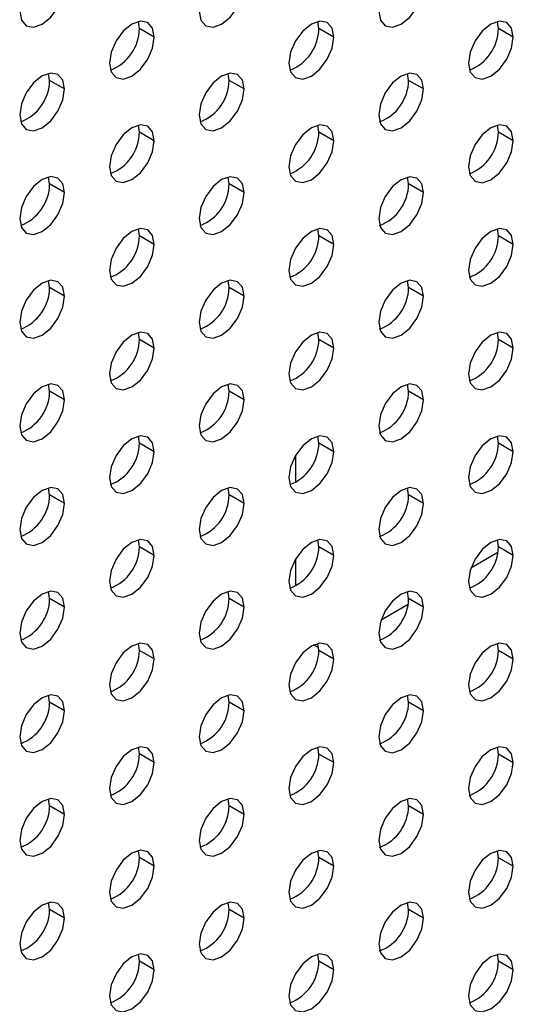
# Model space of a CAD drawing. Header units: millimetres. Extents: x 0 to 1118, y 0 to 864.
# Tile 390 of 438: x 1034.91 to 1037.25, y 675.92 to 680.58. Entities that reach past the tile are written whole.
import ezdxf

# ---------------------------------------------------------------- set-up
doc = ezdxf.new("R2010")
doc.units = ezdxf.units.MM

msp = doc.modelspace()

# ---------------------------------------------------------------- linework, layer by layer
at = {"color": 7, "linetype": 'Continuous', "lineweight": 25}
for p, q in [((1035.479, 680.5341), (1035.4744, 680.567)), ((1035.5497, 680.4932), (1035.479, 680.5341)), ((1036.3275, 680.534), (1036.323, 680.5669)), ((1036.3982, 680.4932), (1036.3275, 680.534)), ((1037.1761, 680.5339), (1037.1715, 680.5668)), ((1037.2468, 680.4931), (1037.1761, 680.5339)), ((1035.0547, 680.2891), (1035.0502, 680.3221)), ((1035.9033, 680.2891), (1035.8987, 680.322)), ((1036.7518, 680.289), (1036.7472, 680.3219)), ((1035.1255, 680.2483), (1035.0547, 680.2891)), ((1035.974, 680.2482), (1035.9033, 680.2891)), ((1036.8225, 680.2482), (1036.7518, 680.289)), ((1035.479, 680.0441), (1035.4744, 680.0771)), ((1036.3275, 680.0441), (1036.323, 680.077)), ((1037.1761, 680.044), (1037.1715, 680.0769)), ((1035.5497, 680.0033), (1035.479, 680.0441)), ((1036.3982, 680.0032), (1036.3275, 680.0441)), ((1037.2468, 680.0032), (1037.1761, 680.044)), ((1035.0547, 679.7992), (1035.0502, 679.8321)), ((1035.9033, 679.7991), (1035.8987, 679.8321)), ((1036.7518, 679.7991), (1036.7472, 679.832)), ((1035.1255, 679.7584), (1035.0547, 679.7992)), ((1035.974, 679.7583), (1035.9033, 679.7991)), ((1036.8225, 679.7582), (1036.7518, 679.7991)), ((1035.479, 679.5542), (1035.4744, 679.5871)), ((1035.5497, 679.5134), (1035.479, 679.5542)), ((1036.3275, 679.5541), (1036.323, 679.5871)), ((1036.3982, 679.5133), (1036.3275, 679.5541)), ((1037.1761, 679.5541), (1037.1715, 679.587)), ((1037.2468, 679.5132), (1037.1761, 679.5541)), ((1035.0547, 679.3093), (1035.0502, 679.3422)), ((1035.9033, 679.3092), (1035.8987, 679.3421)), ((1036.7518, 679.3091), (1036.7472, 679.3421)), ((1035.1255, 679.2685), (1035.0547, 679.3093)), ((1035.974, 679.2684), (1035.9033, 679.3092)), ((1036.8225, 679.2683), (1036.7518, 679.3091)), ((1035.479, 679.0643), (1035.4744, 679.0972)), ((1036.3275, 679.0642), (1036.323, 679.0971)), ((1037.1761, 679.0641), (1037.1715, 679.0971)), ((1035.5497, 679.0235), (1035.479, 679.0643)), ((1036.3982, 679.0234), (1036.3275, 679.0642)), ((1037.2468, 679.0233), (1037.1761, 679.0641)), ((1035.0547, 678.8194), (1035.0502, 678.8523)), ((1035.9033, 678.8193), (1035.8987, 678.8522)), ((1036.7518, 678.8192), (1036.7472, 678.8521)), ((1035.1255, 678.7785), (1035.0547, 678.8194)), ((1035.974, 678.7785), (1035.9033, 678.8193)), ((1036.8225, 678.7784), (1036.7518, 678.8192)), ((1035.479, 678.5744), (1035.4744, 678.6073)), ((1035.5497, 678.5335), (1035.479, 678.5744)), ((1036.3275, 678.5743), (1036.323, 678.6072)), ((1036.3982, 678.5335), (1036.3275, 678.5743)), ((1037.1761, 678.5742), (1037.1715, 678.6071)), ((1037.2468, 678.5334), (1037.1761, 678.5742)), ((1036.2181, 678.3887), (1036.2181, 678.5171)), ((1035.0547, 678.3294), (1035.0502, 678.3624)), ((1035.9033, 678.3294), (1035.8987, 678.3623)), ((1036.7518, 678.3293), (1036.7472, 678.3622)), ((1035.1255, 678.2886), (1035.0547, 678.3294)), ((1035.974, 678.2885), (1035.9033, 678.3294)), ((1036.8225, 678.2885), (1036.7518, 678.3293)), ((1035.479, 678.0844), (1035.4744, 678.1174)), ((1036.3275, 678.0844), (1036.323, 678.1173)), ((1037.1761, 678.0843), (1037.1715, 678.1172)), ((1035.5497, 678.0436), (1035.479, 678.0844)), ((1036.3982, 678.0435), (1036.3275, 678.0844)), ((1037.2468, 678.0435), (1037.1761, 678.0843)), ((1036.2181, 677.8988), (1036.2181, 678.0272)), ((1037.0466, 677.9844), (1037.1738, 678.0579)), ((1035.0547, 677.8395), (1035.0502, 677.8724)), ((1035.1255, 677.7987), (1035.0547, 677.8395)), ((1035.9033, 677.8394), (1035.8987, 677.8724)), ((1035.974, 677.7986), (1035.9033, 677.8394)), ((1036.7518, 677.8394), (1036.7472, 677.8723)), ((1036.8225, 677.7985), (1036.7518, 677.8394)), ((1036.6223, 677.7395), (1036.7495, 677.8129)), ((1035.479, 677.5945), (1035.4744, 677.6274)), ((1035.5497, 677.5537), (1035.479, 677.5945)), ((1036.327, 677.6065), (1036.3029, 677.6204)), ((1036.3275, 677.5944), (1036.323, 677.6274)), ((1036.3982, 677.5536), (1036.3275, 677.5944)), ((1037.1761, 677.5944), (1037.1715, 677.6273)), ((1037.2468, 677.5535), (1037.1761, 677.5944)), ((1035.0547, 677.3496), (1035.0502, 677.3825)), ((1035.9033, 677.3495), (1035.8987, 677.3824)), ((1036.7518, 677.3494), (1036.7472, 677.3824)), ((1035.1255, 677.3088), (1035.0547, 677.3496)), ((1035.974, 677.3087), (1035.9033, 677.3495)), ((1036.8225, 677.3086), (1036.7518, 677.3494)), ((1035.479, 677.1046), (1035.4744, 677.1375)), ((1036.3275, 677.1045), (1036.323, 677.1374)), ((1037.1761, 677.1044), (1037.1715, 677.1374)), ((1035.5497, 677.0638), (1035.479, 677.1046)), ((1036.3982, 677.0637), (1036.3275, 677.1045)), ((1037.2468, 677.0636), (1037.1761, 677.1044)), ((1035.0547, 676.8597), (1035.0502, 676.8926)), ((1035.1255, 676.8188), (1035.0547, 676.8597)), ((1035.9033, 676.8596), (1035.8987, 676.8925)), ((1035.974, 676.8188), (1035.9033, 676.8596)), ((1036.7518, 676.8595), (1036.7472, 676.8924)), ((1036.8225, 676.8187), (1036.7518, 676.8595)), ((1035.479, 676.6147), (1035.4744, 676.6476)), ((1036.3275, 676.6146), (1036.323, 676.6475)), ((1037.1761, 676.6145), (1037.1715, 676.6474)), ((1035.5497, 676.5738), (1035.479, 676.6147)), ((1036.3982, 676.5738), (1036.3275, 676.6146)), ((1037.2468, 676.5737), (1037.1761, 676.6145)), ((1035.0547, 676.3697), (1035.0502, 676.4027)), ((1035.9033, 676.3697), (1035.8987, 676.4026)), ((1036.7518, 676.3696), (1036.7472, 676.4025)), ((1035.1255, 676.3289), (1035.0547, 676.3697)), ((1035.974, 676.3288), (1035.9033, 676.3697)), ((1036.8225, 676.3288), (1036.7518, 676.3696)), ((1035.479, 676.1247), (1035.4744, 676.1577)), ((1036.3275, 676.1247), (1036.323, 676.1576)), ((1037.1761, 676.1246), (1037.1715, 676.1575)), ((1035.5497, 676.0839), (1035.479, 676.1247)), ((1036.3982, 676.0838), (1036.3275, 676.1247)), ((1037.2468, 676.0838), (1037.1761, 676.1246))]:
    msp.add_line(p, q, dxfattribs=at)
at = {"color": 7, "linetype": 'Continuous', "lineweight": 25, "flags": 128}
for points in [[(1034.9133, 680.6158), (1034.9214, 680.5736), (1034.9444, 680.5471), (1034.9788, 680.5404), (1035.0194, 680.5545), (1035.06, 680.5873), (1035.0944, 680.6337), (1035.1174, 680.6867), (1035.1255, 680.7382)], [(1035.7619, 680.6157), (1035.7699, 680.5735), (1035.7929, 680.547), (1035.8273, 680.5403), (1035.8679, 680.5545), (1035.9085, 680.5872), (1035.9429, 680.6336), (1035.9659, 680.6866), (1035.974, 680.7382)], [(1036.6104, 680.6156), (1036.6185, 680.5734), (1036.6414, 680.5469), (1036.6759, 680.5403), (1036.7164, 680.5544), (1036.757, 680.5871), (1036.7914, 680.6335), (1036.8144, 680.6866), (1036.8225, 680.7381)], [(1035.5497, 680.4932), (1035.5416, 680.5355), (1035.5187, 680.5619), (1035.4842, 680.5686), (1035.4437, 680.5545), (1035.4031, 680.5217), (1035.3687, 680.4753), (1035.3457, 680.4223), (1035.3376, 680.3708)], [(1036.3982, 680.4932), (1036.3902, 680.5354), (1036.3672, 680.5618), (1036.3328, 680.5685), (1036.2922, 680.5544), (1036.2516, 680.5217), (1036.2172, 680.4752), (1036.1942, 680.4222), (1036.1861, 680.3707)], [(1037.2468, 680.4931), (1037.2387, 680.5353), (1037.2157, 680.5618), (1037.1813, 680.5684), (1037.1407, 680.5543), (1037.1001, 680.5216), (1037.0657, 680.4752), (1037.0427, 680.4222), (1037.0346, 680.3706)], [(1035.3376, 680.3708), (1035.3457, 680.3286), (1035.3687, 680.3021), (1035.4031, 680.2954), (1035.4437, 680.3095), (1035.4842, 680.3423), (1035.5187, 680.3887), (1035.5416, 680.4417), (1035.5497, 680.4932)], [(1036.1861, 680.3707), (1036.1942, 680.3285), (1036.2172, 680.302), (1036.2516, 680.2953), (1036.2922, 680.3094), (1036.3328, 680.3422), (1036.3672, 680.3886), (1036.3902, 680.4416), (1036.3982, 680.4932)], [(1037.0346, 680.3706), (1037.0427, 680.3284), (1037.0657, 680.3019), (1037.1001, 680.2953), (1037.1407, 680.3094), (1037.1813, 680.3421), (1037.2157, 680.3885), (1037.2387, 680.4415), (1037.2468, 680.4931)], [(1035.1255, 680.2483), (1035.1174, 680.2905), (1035.0944, 680.317), (1035.06, 680.3237), (1035.0194, 680.3096), (1034.9788, 680.2768), (1034.9444, 680.2304), (1034.9214, 680.1774), (1034.9133, 680.1259)], [(1035.974, 680.2482), (1035.9659, 680.2904), (1035.9429, 680.3169), (1035.9085, 680.3236), (1035.8679, 680.3095), (1035.8273, 680.2767), (1035.7929, 680.2303), (1035.7699, 680.1773), (1035.7619, 680.1258)], [(1036.8225, 680.2482), (1036.8144, 680.2904), (1036.7914, 680.3168), (1036.757, 680.3235), (1036.7164, 680.3094), (1036.6759, 680.2767), (1036.6414, 680.2302), (1036.6185, 680.1772), (1036.6104, 680.1257)], [(1034.9133, 680.1259), (1034.9214, 680.0836), (1034.9444, 680.0572), (1034.9788, 680.0505), (1035.0194, 680.0646), (1035.06, 680.0974), (1035.0944, 680.1438), (1035.1174, 680.1968), (1035.1255, 680.2483)], [(1035.7619, 680.1258), (1035.7699, 680.0836), (1035.7929, 680.0571), (1035.8273, 680.0504), (1035.8679, 680.0645), (1035.9085, 680.0973), (1035.9429, 680.1437), (1035.9659, 680.1967), (1035.974, 680.2482)], [(1036.6104, 680.1257), (1036.6185, 680.0835), (1036.6414, 680.057), (1036.6759, 680.0503), (1036.7164, 680.0644), (1036.757, 680.0972), (1036.7914, 680.1436), (1036.8144, 680.1966), (1036.8225, 680.2482)], [(1035.5497, 680.0033), (1035.5416, 680.0455), (1035.5187, 680.072), (1035.4842, 680.0787), (1035.4437, 680.0646), (1035.4031, 680.0318), (1035.3687, 679.9854), (1035.3457, 679.9324), (1035.3376, 679.8809)], [(1036.3982, 680.0032), (1036.3902, 680.0454), (1036.3672, 680.0719), (1036.3328, 680.0786), (1036.2922, 680.0645), (1036.2516, 680.0317), (1036.2172, 679.9853), (1036.1942, 679.9323), (1036.1861, 679.8808)], [(1037.2468, 680.0032), (1037.2387, 680.0454), (1037.2157, 680.0718), (1037.1813, 680.0785), (1037.1407, 680.0644), (1037.1001, 680.0317), (1037.0657, 679.9852), (1037.0427, 679.9322), (1037.0346, 679.8807)], [(1035.3376, 679.8809), (1035.3457, 679.8386), (1035.3687, 679.8122), (1035.4031, 679.8055), (1035.4437, 679.8196), (1035.4842, 679.8524), (1035.5187, 679.8988), (1035.5416, 679.9518), (1035.5497, 680.0033)], [(1036.1861, 679.8808), (1036.1942, 679.8386), (1036.2172, 679.8121), (1036.2516, 679.8054), (1036.2922, 679.8195), (1036.3328, 679.8523), (1036.3672, 679.8987), (1036.3902, 679.9517), (1036.3982, 680.0032)], [(1037.0346, 679.8807), (1037.0427, 679.8385), (1037.0657, 679.812), (1037.1001, 679.8053), (1037.1407, 679.8194), (1037.1813, 679.8522), (1037.2157, 679.8986), (1037.2387, 679.9516), (1037.2468, 680.0032)], [(1035.1255, 679.7584), (1035.1174, 679.8006), (1035.0944, 679.8271), (1035.06, 679.8338), (1035.0194, 679.8196), (1034.9788, 679.7869), (1034.9444, 679.7405), (1034.9214, 679.6875), (1034.9133, 679.6359)], [(1035.974, 679.7583), (1035.9659, 679.8005), (1035.9429, 679.827), (1035.9085, 679.8337), (1035.8679, 679.8196), (1035.8273, 679.7868), (1035.7929, 679.7404), (1035.7699, 679.6874), (1035.7619, 679.6359)], [(1036.8225, 679.7582), (1036.8144, 679.8004), (1036.7914, 679.8269), (1036.757, 679.8336), (1036.7164, 679.8195), (1036.6759, 679.7867), (1036.6414, 679.7403), (1036.6185, 679.6873), (1036.6104, 679.6358)], [(1034.9133, 679.6359), (1034.9214, 679.5937), (1034.9444, 679.5673), (1034.9788, 679.5606), (1035.0194, 679.5747), (1035.06, 679.6074), (1035.0944, 679.6539), (1035.1174, 679.7069), (1035.1255, 679.7584)], [(1035.7619, 679.6359), (1035.7699, 679.5936), (1035.7929, 679.5672), (1035.8273, 679.5605), (1035.8679, 679.5746), (1035.9085, 679.6074), (1035.9429, 679.6538), (1035.9659, 679.7068), (1035.974, 679.7583)], [(1036.6104, 679.6358), (1036.6185, 679.5936), (1036.6414, 679.5671), (1036.6759, 679.5604), (1036.7164, 679.5745), (1036.757, 679.6073), (1036.7914, 679.6537), (1036.8144, 679.7067), (1036.8225, 679.7582)], [(1035.5497, 679.5134), (1035.5416, 679.5556), (1035.5187, 679.5821), (1035.4842, 679.5888), (1035.4437, 679.5746), (1035.4031, 679.5419), (1035.3687, 679.4955), (1035.3457, 679.4425), (1035.3376, 679.3909)], [(1036.3982, 679.5133), (1036.3902, 679.5555), (1036.3672, 679.582), (1036.3328, 679.5887), (1036.2922, 679.5746), (1036.2516, 679.5418), (1036.2172, 679.4954), (1036.1942, 679.4424), (1036.1861, 679.3909)], [(1037.2468, 679.5132), (1037.2387, 679.5554), (1037.2157, 679.5819), (1037.1813, 679.5886), (1037.1407, 679.5745), (1037.1001, 679.5417), (1037.0657, 679.4953), (1037.0427, 679.4423), (1037.0346, 679.3908)], [(1035.3376, 679.3909), (1035.3457, 679.3487), (1035.3687, 679.3223), (1035.4031, 679.3156), (1035.4437, 679.3297), (1035.4842, 679.3624), (1035.5187, 679.4089), (1035.5416, 679.4619), (1035.5497, 679.5134)], [(1036.1861, 679.3909), (1036.1942, 679.3486), (1036.2172, 679.3222), (1036.2516, 679.3155), (1036.2922, 679.3296), (1036.3328, 679.3624), (1036.3672, 679.4088), (1036.3902, 679.4618), (1036.3982, 679.5133)], [(1037.0346, 679.3908), (1037.0427, 679.3486), (1037.0657, 679.3221), (1037.1001, 679.3154), (1037.1407, 679.3295), (1037.1813, 679.3623), (1037.2157, 679.4087), (1037.2387, 679.4617), (1037.2468, 679.5132)], [(1035.1255, 679.2685), (1035.1174, 679.3107), (1035.0944, 679.3371), (1035.06, 679.3438), (1035.0194, 679.3297), (1034.9788, 679.297), (1034.9444, 679.2505), (1034.9214, 679.1975), (1034.9133, 679.146)], [(1035.974, 679.2684), (1035.9659, 679.3106), (1035.9429, 679.3371), (1035.9085, 679.3437), (1035.8679, 679.3296), (1035.8273, 679.2969), (1035.7929, 679.2505), (1035.7699, 679.1975), (1035.7619, 679.1459)], [(1036.8225, 679.2683), (1036.8144, 679.3105), (1036.7914, 679.337), (1036.757, 679.3437), (1036.7164, 679.3296), (1036.6759, 679.2968), (1036.6414, 679.2504), (1036.6185, 679.1974), (1036.6104, 679.1458)], [(1034.9133, 679.146), (1034.9214, 679.1038), (1034.9444, 679.0773), (1034.9788, 679.0706), (1035.0194, 679.0848), (1035.06, 679.1175), (1035.0944, 679.1639), (1035.1174, 679.2169), (1035.1255, 679.2685)], [(1035.7619, 679.1459), (1035.7699, 679.1037), (1035.7929, 679.0773), (1035.8273, 679.0706), (1035.8679, 679.0847), (1035.9085, 679.1174), (1035.9429, 679.1638), (1035.9659, 679.2169), (1035.974, 679.2684)], [(1036.6104, 679.1458), (1036.6185, 679.1036), (1036.6414, 679.0772), (1036.6759, 679.0705), (1036.7164, 679.0846), (1036.757, 679.1174), (1036.7914, 679.1638), (1036.8144, 679.2168), (1036.8225, 679.2683)], [(1035.5497, 679.0235), (1035.5416, 679.0657), (1035.5187, 679.0921), (1035.4842, 679.0988), (1035.4437, 679.0847), (1035.4031, 679.052), (1035.3687, 679.0055), (1035.3457, 678.9525), (1035.3376, 678.901)], [(1036.3982, 679.0234), (1036.3902, 679.0656), (1036.3672, 679.0921), (1036.3328, 679.0987), (1036.2922, 679.0846), (1036.2516, 679.0519), (1036.2172, 679.0055), (1036.1942, 678.9525), (1036.1861, 678.9009)], [(1037.2468, 679.0233), (1037.2387, 679.0655), (1037.2157, 679.092), (1037.1813, 679.0987), (1037.1407, 679.0846), (1037.1001, 679.0518), (1037.0657, 679.0054), (1037.0427, 678.9524), (1037.0346, 678.9008)], [(1035.3376, 678.901), (1035.3457, 678.8588), (1035.3687, 678.8323), (1035.4031, 678.8256), (1035.4437, 678.8398), (1035.4842, 678.8725), (1035.5187, 678.9189), (1035.5416, 678.9719), (1035.5497, 679.0235)], [(1036.1861, 678.9009), (1036.1942, 678.8587), (1036.2172, 678.8323), (1036.2516, 678.8256), (1036.2922, 678.8397), (1036.3328, 678.8724), (1036.3672, 678.9188), (1036.3902, 678.9719), (1036.3982, 679.0234)], [(1037.0346, 678.9008), (1037.0427, 678.8586), (1037.0657, 678.8322), (1037.1001, 678.8255), (1037.1407, 678.8396), (1037.1813, 678.8724), (1037.2157, 678.9188), (1037.2387, 678.9718), (1037.2468, 679.0233)], [(1035.1255, 678.7785), (1035.1174, 678.8208), (1035.0944, 678.8472), (1035.06, 678.8539), (1035.0194, 678.8398), (1034.9788, 678.807), (1034.9444, 678.7606), (1034.9214, 678.7076), (1034.9133, 678.6561)], [(1035.974, 678.7785), (1035.9659, 678.8207), (1035.9429, 678.8471), (1035.9085, 678.8538), (1035.8679, 678.8397), (1035.8273, 678.807), (1035.7929, 678.7605), (1035.7699, 678.7075), (1035.7619, 678.656)], [(1036.8225, 678.7784), (1036.8144, 678.8206), (1036.7914, 678.8471), (1036.757, 678.8537), (1036.7164, 678.8396), (1036.6759, 678.8069), (1036.6414, 678.7605), (1036.6185, 678.7075), (1036.6104, 678.6559)], [(1034.9133, 678.6561), (1034.9214, 678.6139), (1034.9444, 678.5874), (1034.9788, 678.5807), (1035.0194, 678.5948), (1035.06, 678.6276), (1035.0944, 678.674), (1035.1174, 678.727), (1035.1255, 678.7785)], [(1035.7619, 678.656), (1035.7699, 678.6138), (1035.7929, 678.5873), (1035.8273, 678.5806), (1035.8679, 678.5948), (1035.9085, 678.6275), (1035.9429, 678.6739), (1035.9659, 678.7269), (1035.974, 678.7785)], [(1036.6104, 678.6559), (1036.6185, 678.6137), (1036.6414, 678.5873), (1036.6759, 678.5806), (1036.7164, 678.5947), (1036.757, 678.6274), (1036.7914, 678.6738), (1036.8144, 678.7269), (1036.8225, 678.7784)], [(1035.5497, 678.5335), (1035.5416, 678.5758), (1035.5187, 678.6022), (1035.4842, 678.6089), (1035.4437, 678.5948), (1035.4031, 678.562), (1035.3687, 678.5156), (1035.3457, 678.4626), (1035.3376, 678.4111)], [(1036.3982, 678.5335), (1036.3902, 678.5757), (1036.3672, 678.6021), (1036.3328, 678.6088), (1036.2922, 678.5947), (1036.2516, 678.562), (1036.2172, 678.5155), (1036.1942, 678.4625), (1036.1861, 678.411)], [(1037.2468, 678.5334), (1037.2387, 678.5756), (1037.2157, 678.6021), (1037.1813, 678.6087), (1037.1407, 678.5946), (1037.1001, 678.5619), (1037.0657, 678.5155), (1037.0427, 678.4625), (1037.0346, 678.4109)], [(1035.3376, 678.4111), (1035.3457, 678.3689), (1035.3687, 678.3424), (1035.4031, 678.3357), (1035.4437, 678.3498), (1035.4842, 678.3826), (1035.5187, 678.429), (1035.5416, 678.482), (1035.5497, 678.5335)], [(1036.1861, 678.411), (1036.1942, 678.3688), (1036.2172, 678.3423), (1036.2516, 678.3356), (1036.2922, 678.3498), (1036.3328, 678.3825), (1036.3672, 678.4289), (1036.3902, 678.4819), (1036.3982, 678.5335)], [(1037.0346, 678.4109), (1037.0427, 678.3687), (1037.0657, 678.3422), (1037.1001, 678.3356), (1037.1407, 678.3497), (1037.1813, 678.3824), (1037.2157, 678.4288), (1037.2387, 678.4819), (1037.2468, 678.5334)], [(1035.1255, 678.2886), (1035.1174, 678.3308), (1035.0944, 678.3573), (1035.06, 678.364), (1035.0194, 678.3499), (1034.9788, 678.3171), (1034.9444, 678.2707), (1034.9214, 678.2177), (1034.9133, 678.1662)], [(1035.974, 678.2885), (1035.9659, 678.3308), (1035.9429, 678.3572), (1035.9085, 678.3639), (1035.8679, 678.3498), (1035.8273, 678.317), (1035.7929, 678.2706), (1035.7699, 678.2176), (1035.7619, 678.1661)], [(1036.8225, 678.2885), (1036.8144, 678.3307), (1036.7914, 678.3571), (1036.757, 678.3638), (1036.7164, 678.3497), (1036.6759, 678.317), (1036.6414, 678.2705), (1036.6185, 678.2175), (1036.6104, 678.166)], [(1034.9133, 678.1662), (1034.9214, 678.1239), (1034.9444, 678.0975), (1034.9788, 678.0908), (1035.0194, 678.1049), (1035.06, 678.1377), (1035.0944, 678.1841), (1035.1174, 678.2371), (1035.1255, 678.2886)], [(1035.7619, 678.1661), (1035.7699, 678.1239), (1035.7929, 678.0974), (1035.8273, 678.0907), (1035.8679, 678.1048), (1035.9085, 678.1376), (1035.9429, 678.184), (1035.9659, 678.237), (1035.974, 678.2885)], [(1036.6104, 678.166), (1036.6185, 678.1238), (1036.6414, 678.0973), (1036.6759, 678.0906), (1036.7164, 678.1047), (1036.757, 678.1375), (1036.7914, 678.1839), (1036.8144, 678.2369), (1036.8225, 678.2885)], [(1035.5497, 678.0436), (1035.5416, 678.0858), (1035.5187, 678.1123), (1035.4842, 678.119), (1035.4437, 678.1049), (1035.4031, 678.0721), (1035.3687, 678.0257), (1035.3457, 677.9727), (1035.3376, 677.9212)], [(1036.3982, 678.0435), (1036.3902, 678.0857), (1036.3672, 678.1122), (1036.3328, 678.1189), (1036.2922, 678.1048), (1036.2516, 678.072), (1036.2172, 678.0256), (1036.1942, 677.9726), (1036.1861, 677.9211)], [(1037.2468, 678.0435), (1037.2387, 678.0857), (1037.2157, 678.1121), (1037.1813, 678.1188), (1037.1407, 678.1047), (1037.1001, 678.072), (1037.0657, 678.0255), (1037.0427, 677.9725), (1037.0346, 677.921)], [(1035.3376, 677.9212), (1035.3457, 677.8789), (1035.3687, 677.8525), (1035.4031, 677.8458), (1035.4437, 677.8599), (1035.4842, 677.8927), (1035.5187, 677.9391), (1035.5416, 677.9921), (1035.5497, 678.0436)], [(1036.1861, 677.9211), (1036.1942, 677.8789), (1036.2172, 677.8524), (1036.2516, 677.8457), (1036.2922, 677.8598), (1036.3328, 677.8926), (1036.3672, 677.939), (1036.3902, 677.992), (1036.3982, 678.0435)], [(1037.0346, 677.921), (1037.0427, 677.8788), (1037.0657, 677.8523), (1037.1001, 677.8456), (1037.1407, 677.8597), (1037.1813, 677.8925), (1037.2157, 677.9389), (1037.2387, 677.9919), (1037.2468, 678.0435)], [(1035.1255, 677.7987), (1035.1174, 677.8409), (1035.0944, 677.8674), (1035.06, 677.8741), (1035.0194, 677.8599), (1034.9788, 677.8272), (1034.9444, 677.7808), (1034.9214, 677.7278), (1034.9133, 677.6762)], [(1035.974, 677.7986), (1035.9659, 677.8408), (1035.9429, 677.8673), (1035.9085, 677.874), (1035.8679, 677.8599), (1035.8273, 677.8271), (1035.7929, 677.7807), (1035.7699, 677.7277), (1035.7619, 677.6762)], [(1036.8225, 677.7985), (1036.8144, 677.8407), (1036.7914, 677.8672), (1036.757, 677.8739), (1036.7164, 677.8598), (1036.6759, 677.827), (1036.6414, 677.7806), (1036.6185, 677.7276), (1036.6104, 677.6761)], [(1034.9133, 677.6762), (1034.9214, 677.634), (1034.9444, 677.6076), (1034.9788, 677.6009), (1035.0194, 677.615), (1035.06, 677.6477), (1035.0944, 677.6942), (1035.1174, 677.7472), (1035.1255, 677.7987)], [(1035.7619, 677.6762), (1035.7699, 677.6339), (1035.7929, 677.6075), (1035.8273, 677.6008), (1035.8679, 677.6149), (1035.9085, 677.6477), (1035.9429, 677.6941), (1035.9659, 677.7471), (1035.974, 677.7986)], [(1036.6104, 677.6761), (1036.6185, 677.6339), (1036.6414, 677.6074), (1036.6759, 677.6007), (1036.7164, 677.6148), (1036.757, 677.6476), (1036.7914, 677.694), (1036.8144, 677.747), (1036.8225, 677.7985)], [(1035.5497, 677.5537), (1035.5416, 677.5959), (1035.5187, 677.6224), (1035.4842, 677.6291), (1035.4437, 677.6149), (1035.4031, 677.5822), (1035.3687, 677.5358), (1035.3457, 677.4828), (1035.3376, 677.4312)], [(1036.3982, 677.5536), (1036.3902, 677.5958), (1036.3672, 677.6223), (1036.3328, 677.629), (1036.2922, 677.6149), (1036.2516, 677.5821), (1036.2172, 677.5357), (1036.1942, 677.4827), (1036.1861, 677.4312)], [(1037.2468, 677.5535), (1037.2387, 677.5957), (1037.2157, 677.6222), (1037.1813, 677.6289), (1037.1407, 677.6148), (1037.1001, 677.582), (1037.0657, 677.5356), (1037.0427, 677.4826), (1037.0346, 677.4311)], [(1035.3376, 677.4312), (1035.3457, 677.389), (1035.3687, 677.3626), (1035.4031, 677.3559), (1035.4437, 677.37), (1035.4842, 677.4027), (1035.5187, 677.4492), (1035.5416, 677.5022), (1035.5497, 677.5537)], [(1036.1861, 677.4312), (1036.1942, 677.3889), (1036.2172, 677.3625), (1036.2516, 677.3558), (1036.2922, 677.3699), (1036.3328, 677.4027), (1036.3672, 677.4491), (1036.3902, 677.5021), (1036.3982, 677.5536)], [(1037.0346, 677.4311), (1037.0427, 677.3889), (1037.0657, 677.3624), (1037.1001, 677.3557), (1037.1407, 677.3698), (1037.1813, 677.4026), (1037.2157, 677.449), (1037.2387, 677.502), (1037.2468, 677.5535)], [(1035.1255, 677.3088), (1035.1174, 677.351), (1035.0944, 677.3774), (1035.06, 677.3841), (1035.0194, 677.37), (1034.9788, 677.3373), (1034.9444, 677.2909), (1034.9214, 677.2378), (1034.9133, 677.1863)], [(1035.974, 677.3087), (1035.9659, 677.3509), (1035.9429, 677.3774), (1035.9085, 677.3841), (1035.8679, 677.3699), (1035.8273, 677.3372), (1035.7929, 677.2908), (1035.7699, 677.2378), (1035.7619, 677.1862)], [(1036.8225, 677.3086), (1036.8144, 677.3508), (1036.7914, 677.3773), (1036.757, 677.384), (1036.7164, 677.3699), (1036.6759, 677.3371), (1036.6414, 677.2907), (1036.6185, 677.2377), (1036.6104, 677.1862)], [(1034.9133, 677.1863), (1034.9214, 677.1441), (1034.9444, 677.1176), (1034.9788, 677.111), (1035.0194, 677.1251), (1035.06, 677.1578), (1035.0944, 677.2042), (1035.1174, 677.2572), (1035.1255, 677.3088)], [(1035.7619, 677.1862), (1035.7699, 677.144), (1035.7929, 677.1176), (1035.8273, 677.1109), (1035.8679, 677.125), (1035.9085, 677.1577), (1035.9429, 677.2042), (1035.9659, 677.2572), (1035.974, 677.3087)], [(1036.6104, 677.1862), (1036.6185, 677.1439), (1036.6414, 677.1175), (1036.6759, 677.1108), (1036.7164, 677.1249), (1036.757, 677.1577), (1036.7914, 677.2041), (1036.8144, 677.2571), (1036.8225, 677.3086)], [(1035.5497, 677.0638), (1035.5416, 677.106), (1035.5187, 677.1324), (1035.4842, 677.1391), (1035.4437, 677.125), (1035.4031, 677.0923), (1035.3687, 677.0458), (1035.3457, 676.9928), (1035.3376, 676.9413)], [(1036.3982, 677.0637), (1036.3902, 677.1059), (1036.3672, 677.1324), (1036.3328, 677.139), (1036.2922, 677.1249), (1036.2516, 677.0922), (1036.2172, 677.0458), (1036.1942, 676.9928), (1036.1861, 676.9412)], [(1037.2468, 677.0636), (1037.2387, 677.1058), (1037.2157, 677.1323), (1037.1813, 677.139), (1037.1407, 677.1249), (1037.1001, 677.0921), (1037.0657, 677.0457), (1037.0427, 676.9927), (1037.0346, 676.9411)], [(1035.3376, 676.9413), (1035.3457, 676.8991), (1035.3687, 676.8726), (1035.4031, 676.8659), (1035.4437, 676.8801), (1035.4842, 676.9128), (1035.5187, 676.9592), (1035.5416, 677.0122), (1035.5497, 677.0638)], [(1036.1861, 676.9412), (1036.1942, 676.899), (1036.2172, 676.8726), (1036.2516, 676.8659), (1036.2922, 676.88), (1036.3328, 676.9127), (1036.3672, 676.9591), (1036.3902, 677.0122), (1036.3982, 677.0637)], [(1037.0346, 676.9411), (1037.0427, 676.8989), (1037.0657, 676.8725), (1037.1001, 676.8658), (1037.1407, 676.8799), (1037.1813, 676.9127), (1037.2157, 676.9591), (1037.2387, 677.0121), (1037.2468, 677.0636)], [(1035.1255, 676.8188), (1035.1174, 676.8611), (1035.0944, 676.8875), (1035.06, 676.8942), (1035.0194, 676.8801), (1034.9788, 676.8473), (1034.9444, 676.8009), (1034.9214, 676.7479), (1034.9133, 676.6964)], [(1035.974, 676.8188), (1035.9659, 676.861), (1035.9429, 676.8874), (1035.9085, 676.8941), (1035.8679, 676.88), (1035.8273, 676.8473), (1035.7929, 676.8008), (1035.7699, 676.7478), (1035.7619, 676.6963)], [(1036.8225, 676.8187), (1036.8144, 676.8609), (1036.7914, 676.8874), (1036.757, 676.894), (1036.7164, 676.8799), (1036.6759, 676.8472), (1036.6414, 676.8008), (1036.6185, 676.7478), (1036.6104, 676.6962)], [(1034.9133, 676.6964), (1034.9214, 676.6542), (1034.9444, 676.6277), (1034.9788, 676.621), (1035.0194, 676.6351), (1035.06, 676.6679), (1035.0944, 676.7143), (1035.1174, 676.7673), (1035.1255, 676.8188)], [(1035.7619, 676.6963), (1035.7699, 676.6541), (1035.7929, 676.6276), (1035.8273, 676.6209), (1035.8679, 676.6351), (1035.9085, 676.6678), (1035.9429, 676.7142), (1035.9659, 676.7672), (1035.974, 676.8188)], [(1036.6104, 676.6962), (1036.6185, 676.654), (1036.6414, 676.6276), (1036.6759, 676.6209), (1036.7164, 676.635), (1036.757, 676.6677), (1036.7914, 676.7141), (1036.8144, 676.7672), (1036.8225, 676.8187)], [(1035.5497, 676.5738), (1035.5416, 676.6161), (1035.5187, 676.6425), (1035.4842, 676.6492), (1035.4437, 676.6351), (1035.4031, 676.6023), (1035.3687, 676.5559), (1035.3457, 676.5029), (1035.3376, 676.4514)], [(1036.3982, 676.5738), (1036.3902, 676.616), (1036.3672, 676.6424), (1036.3328, 676.6491), (1036.2922, 676.635), (1036.2516, 676.6023), (1036.2172, 676.5558), (1036.1942, 676.5028), (1036.1861, 676.4513)], [(1037.2468, 676.5737), (1037.2387, 676.6159), (1037.2157, 676.6424), (1037.1813, 676.649), (1037.1407, 676.6349), (1037.1001, 676.6022), (1037.0657, 676.5558), (1037.0427, 676.5028), (1037.0346, 676.4512)], [(1035.3376, 676.4514), (1035.3457, 676.4092), (1035.3687, 676.3827), (1035.4031, 676.376), (1035.4437, 676.3901), (1035.4842, 676.4229), (1035.5187, 676.4693), (1035.5416, 676.5223), (1035.5497, 676.5738)], [(1036.1861, 676.4513), (1036.1942, 676.4091), (1036.2172, 676.3826), (1036.2516, 676.3759), (1036.2922, 676.3901), (1036.3328, 676.4228), (1036.3672, 676.4692), (1036.3902, 676.5222), (1036.3982, 676.5738)], [(1037.0346, 676.4512), (1037.0427, 676.409), (1037.0657, 676.3826), (1037.1001, 676.3759), (1037.1407, 676.39), (1037.1813, 676.4227), (1037.2157, 676.4691), (1037.2387, 676.5222), (1037.2468, 676.5737)], [(1035.1255, 676.3289), (1035.1174, 676.3711), (1035.0944, 676.3976), (1035.06, 676.4043), (1035.0194, 676.3902), (1034.9788, 676.3574), (1034.9444, 676.311), (1034.9214, 676.258), (1034.9133, 676.2065)], [(1035.974, 676.3288), (1035.9659, 676.3711), (1035.9429, 676.3975), (1035.9085, 676.4042), (1035.8679, 676.3901), (1035.8273, 676.3573), (1035.7929, 676.3109), (1035.7699, 676.2579), (1035.7619, 676.2064)], [(1036.8225, 676.3288), (1036.8144, 676.371), (1036.7914, 676.3974), (1036.757, 676.4041), (1036.7164, 676.39), (1036.6759, 676.3573), (1036.6414, 676.3108), (1036.6185, 676.2578), (1036.6104, 676.2063)], [(1034.9133, 676.2065), (1034.9214, 676.1643), (1034.9444, 676.1378), (1034.9788, 676.1311), (1035.0194, 676.1452), (1035.06, 676.178), (1035.0944, 676.2244), (1035.1174, 676.2774), (1035.1255, 676.3289)], [(1035.7619, 676.2064), (1035.7699, 676.1642), (1035.7929, 676.1377), (1035.8273, 676.131), (1035.8679, 676.1451), (1035.9085, 676.1779), (1035.9429, 676.2243), (1035.9659, 676.2773), (1035.974, 676.3288)], [(1036.6104, 676.2063), (1036.6185, 676.1641), (1036.6414, 676.1376), (1036.6759, 676.1309), (1036.7164, 676.1451), (1036.757, 676.1778), (1036.7914, 676.2242), (1036.8144, 676.2772), (1036.8225, 676.3288)], [(1035.5497, 676.0839), (1035.5416, 676.1261), (1035.5187, 676.1526), (1035.4842, 676.1593), (1035.4437, 676.1452), (1035.4031, 676.1124), (1035.3687, 676.066), (1035.3457, 676.013), (1035.3376, 675.9615)], [(1036.3982, 676.0838), (1036.3902, 676.1261), (1036.3672, 676.1525), (1036.3328, 676.1592), (1036.2922, 676.1451), (1036.2516, 676.1123), (1036.2172, 676.0659), (1036.1942, 676.0129), (1036.1861, 675.9614)], [(1037.2468, 676.0838), (1037.2387, 676.126), (1037.2157, 676.1524), (1037.1813, 676.1591), (1037.1407, 676.145), (1037.1001, 676.1123), (1037.0657, 676.0658), (1037.0427, 676.0128), (1037.0346, 675.9613)], [(1035.3376, 675.9615), (1035.3457, 675.9192), (1035.3687, 675.8928), (1035.4031, 675.8861), (1035.4437, 675.9002), (1035.4842, 675.933), (1035.5187, 675.9794), (1035.5416, 676.0324), (1035.5497, 676.0839)], [(1036.1861, 675.9614), (1036.1942, 675.9192), (1036.2172, 675.8927), (1036.2516, 675.886), (1036.2922, 675.9001), (1036.3328, 675.9329), (1036.3672, 675.9793), (1036.3902, 676.0323), (1036.3982, 676.0838)], [(1037.0346, 675.9613), (1037.0427, 675.9191), (1037.0657, 675.8926), (1037.1001, 675.8859), (1037.1407, 675.9), (1037.1813, 675.9328), (1037.2157, 675.9792), (1037.2387, 676.0322), (1037.2468, 676.0838)]]:
    msp.add_lwpolyline(points, dxfattribs=at)
at = {"color": 7, "linetype": 'Continuous', "lineweight": 25}
for centre in [(1035.2665, 680.5364), (1036.115, 680.5364), (1036.9636, 680.5363), (1034.8423, 680.2915), (1035.6908, 680.2914), (1036.5393, 680.2914), (1035.2665, 680.0465), (1036.115, 680.0464), (1036.9636, 680.0464), (1034.8423, 679.8016), (1035.6908, 679.8015), (1036.5393, 679.8014), (1035.2665, 679.5566), (1036.115, 679.5565), (1036.9636, 679.5564), (1034.8423, 679.3117), (1035.6908, 679.3116), (1036.5393, 679.3115), (1035.2665, 679.0667), (1036.115, 679.0666), (1036.9636, 679.0665), (1034.8423, 678.8217), (1035.6908, 678.8217), (1036.5393, 678.8216), (1035.2665, 678.5767), (1036.115, 678.5767), (1036.9636, 678.5766), (1034.8423, 678.3318), (1035.6908, 678.3317), (1036.5393, 678.3317), (1035.2665, 678.0868), (1036.115, 678.0867), (1036.9636, 678.0867), (1034.8423, 677.8419), (1035.6908, 677.8418), (1036.5393, 677.8417), (1035.2665, 677.5969), (1036.115, 677.5968), (1036.9636, 677.5967), (1034.8423, 677.352), (1035.6908, 677.3519), (1036.5393, 677.3518), (1035.2665, 677.107), (1036.115, 677.1069), (1036.9636, 677.1068), (1034.8423, 676.862), (1035.6908, 676.862), (1036.5393, 676.8619), (1035.2665, 676.617), (1036.115, 676.617), (1036.9636, 676.6169), (1034.8423, 676.3721), (1035.6908, 676.372), (1036.5393, 676.372), (1035.2665, 676.1271), (1036.115, 676.127), (1036.9636, 676.127)]:
    msp.add_arc(centre, 0.2125, 290.8517, 359.3594, dxfattribs=at)

doc.saveas('drawing.dxf')
